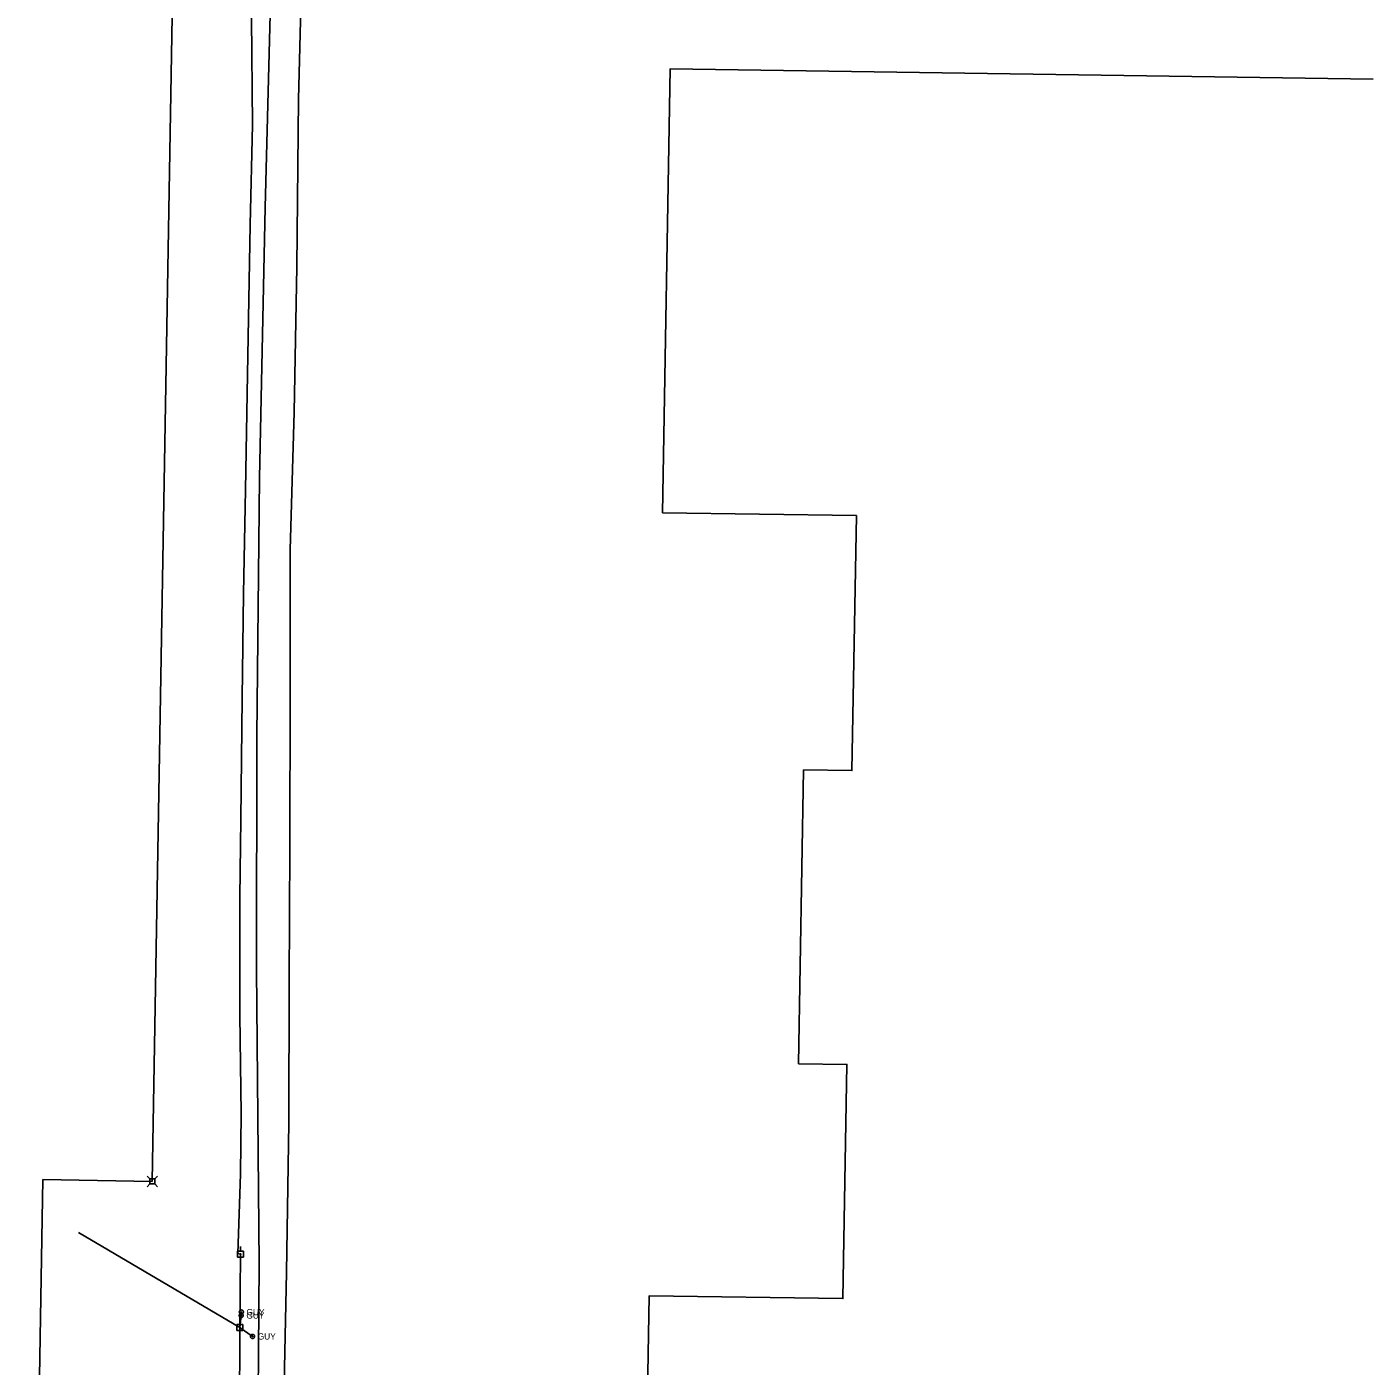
# Model space of a CAD drawing. Extents: x 596028 to 606371, y 330010 to 403088.
# Drawn here: x 604074 to 604908, y 345068 to 345898 of the extents above; entities that cross this region are included whole.
import ezdxf

# ---------------------------------------------------------------- set-up
doc = ezdxf.new("R2010")
doc.units = 0
for name, color, linetype in [('E_FTMS_Conduit', 7, 'Continuous'), ('E_UTL_E_UG', 7, 'Continuous'), ('E_UTL_EGuyWire', 7, 'Continuous'), ('E_UTL_EPowerPole', 7, 'Continuous'), ('E_UTL_FO_UG_QWEST', 7, 'Continuous'), ('E_UTL_Overhead', 7, 'Continuous'), ('E_UTL_T', 7, 'Continuous'), ('E_UTL_T_UG', 7, 'Continuous')]:
    doc.layers.add(name, color=color, linetype=linetype)

msp = doc.modelspace()

# ---------------------------------------------------------------- linework, layer by layer
at = {"layer": 'E_FTMS_Conduit'}
msp.add_lwpolyline([(604232.6, 345037.68), (604234.42, 345126.25), (604235.83, 345218.94), (604236.17, 345305.08), (604236.55, 345389.98), (604236.82, 345484.31), (604236.82, 345573.83), (604239.1, 345659.16), (604240.78, 345749.17), (604241.84, 345853.02), (604243.55, 345917.71)], dxfattribs=at)
at = {"layer": 'E_UTL_E_UG'}
for points in [[(604206.03, 345137.65), (604204.21, 345137.97), (604206.04, 345187.1), (604206.45, 345224.8), (604205.48, 345285.66), (604205.61, 345358.73), (604206.19, 345406.83), (604206.97, 345482), (604207.85, 345546.76), (604209.01, 345610.88), (604210.27, 345682.33), (604211.88, 345775.02), (604213.36, 345837.04), (604212.86, 345903.09), (604214.73, 345963.21), (604219.08, 346060.62), (604219.81, 346101.95), (604221.2, 346179.96), (604216.96, 346237.66), (604213.18, 346238.95), (604202.67, 346238.71), (604180.98, 346238)], [(604451.71, 344677.95), (604459.15, 345111.89), (604579.13, 345110.13), (604581.62, 345255.11), (604551.62, 345255.55), (604554.74, 345437.53), (604584.74, 345437.09), (604587.44, 345595.06), (604467.46, 345596.82), (604472.17, 345871.78), (604907.54, 345865.41)]]:
    msp.add_lwpolyline(points, dxfattribs=at)
at = {"layer": 'E_UTL_EGuyWire'}
for points in [[(604207.66, 345099.59), (604207.64, 345099.83), (604207.57, 345100.07), (604207.46, 345100.28), (604207.31, 345100.48), (604207.12, 345100.64), (604206.91, 345100.76), (604206.68, 345100.84), (604206.44, 345100.87), (604206.2, 345100.86), (604205.96, 345100.8), (604205.74, 345100.7), (604205.54, 345100.56), (604205.37, 345100.38), (604205.24, 345100.18), (604205.15, 345099.95), (604205.1, 345099.71), (604205.1, 345099.47), (604205.15, 345099.23), (604205.24, 345099), (604205.37, 345098.8), (604205.54, 345098.62), (604205.74, 345098.48), (604205.96, 345098.38), (604206.2, 345098.32), (604206.44, 345098.31), (604206.68, 345098.34), (604206.91, 345098.42), (604207.12, 345098.54), (604207.31, 345098.7), (604207.46, 345098.9), (604207.57, 345099.11), (604207.64, 345099.35), (604207.66, 345099.59)], [(604207.76, 345101.75), (604207.74, 345101.99), (604207.67, 345102.23), (604207.56, 345102.44), (604207.41, 345102.64), (604207.22, 345102.8), (604207.01, 345102.92), (604206.78, 345103), (604206.54, 345103.03), (604206.3, 345103.02), (604206.06, 345102.96), (604205.84, 345102.86), (604205.64, 345102.72), (604205.47, 345102.54), (604205.34, 345102.34), (604205.25, 345102.11), (604205.2, 345101.87), (604205.2, 345101.63), (604205.25, 345101.39), (604205.34, 345101.16), (604205.47, 345100.96), (604205.64, 345100.78), (604205.84, 345100.64), (604206.06, 345100.54), (604206.3, 345100.48), (604206.54, 345100.47), (604206.78, 345100.5), (604207.01, 345100.58), (604207.22, 345100.7), (604207.41, 345100.86), (604207.56, 345101.06), (604207.67, 345101.27), (604207.74, 345101.51), (604207.76, 345101.75)], [(604206.54, 345099.59), (604206.54, 345099.62), (604206.53, 345099.65), (604206.51, 345099.68), (604206.5, 345099.7), (604206.47, 345099.72), (604206.45, 345099.74), (604206.42, 345099.75), (604206.39, 345099.75), (604206.36, 345099.75), (604206.33, 345099.74), (604206.3, 345099.73), (604206.27, 345099.71), (604206.25, 345099.69), (604206.24, 345099.66), (604206.23, 345099.64), (604206.22, 345099.61), (604206.22, 345099.57), (604206.23, 345099.54), (604206.24, 345099.52), (604206.25, 345099.49), (604206.27, 345099.47), (604206.3, 345099.45), (604206.33, 345099.44), (604206.36, 345099.43), (604206.39, 345099.43), (604206.42, 345099.43), (604206.45, 345099.44), (604206.47, 345099.46), (604206.5, 345099.48), (604206.51, 345099.5), (604206.53, 345099.53), (604206.54, 345099.56), (604206.54, 345099.59)], [(604206.64, 345101.75), (604206.64, 345101.78), (604206.63, 345101.81), (604206.61, 345101.84), (604206.6, 345101.86), (604206.57, 345101.88), (604206.55, 345101.9), (604206.52, 345101.91), (604206.49, 345101.91), (604206.46, 345101.91), (604206.43, 345101.9), (604206.4, 345101.89), (604206.37, 345101.87), (604206.35, 345101.85), (604206.34, 345101.82), (604206.33, 345101.8), (604206.32, 345101.77), (604206.32, 345101.73), (604206.33, 345101.7), (604206.34, 345101.68), (604206.35, 345101.65), (604206.37, 345101.63), (604206.4, 345101.61), (604206.43, 345101.6), (604206.46, 345101.59), (604206.49, 345101.59), (604206.52, 345101.59), (604206.55, 345101.6), (604206.57, 345101.62), (604206.6, 345101.64), (604206.61, 345101.66), (604206.63, 345101.69), (604206.64, 345101.72), (604206.64, 345101.75)], [(604214.69, 345086.65), (604214.67, 345086.89), (604214.6, 345087.13), (604214.49, 345087.34), (604214.34, 345087.54), (604214.15, 345087.7), (604213.94, 345087.82), (604213.71, 345087.9), (604213.47, 345087.93), (604213.23, 345087.92), (604212.99, 345087.86), (604212.77, 345087.76), (604212.57, 345087.62), (604212.4, 345087.44), (604212.27, 345087.24), (604212.18, 345087.01), (604212.13, 345086.77), (604212.13, 345086.53), (604212.18, 345086.29), (604212.27, 345086.06), (604212.4, 345085.86), (604212.57, 345085.68), (604212.77, 345085.54), (604212.99, 345085.44), (604213.23, 345085.38), (604213.47, 345085.37), (604213.71, 345085.4), (604213.94, 345085.48), (604214.15, 345085.6), (604214.34, 345085.76), (604214.49, 345085.96), (604214.6, 345086.17), (604214.67, 345086.41), (604214.69, 345086.65)], [(604213.57, 345086.65), (604213.57, 345086.68), (604213.56, 345086.71), (604213.54, 345086.74), (604213.53, 345086.76), (604213.5, 345086.78), (604213.48, 345086.8), (604213.45, 345086.81), (604213.42, 345086.81), (604213.39, 345086.81), (604213.36, 345086.8), (604213.33, 345086.79), (604213.3, 345086.77), (604213.28, 345086.75), (604213.27, 345086.72), (604213.26, 345086.7), (604213.25, 345086.67), (604213.25, 345086.63), (604213.26, 345086.6), (604213.27, 345086.58), (604213.28, 345086.55), (604213.3, 345086.53), (604213.33, 345086.51), (604213.36, 345086.5), (604213.39, 345086.49), (604213.42, 345086.49), (604213.45, 345086.49), (604213.48, 345086.5), (604213.5, 345086.52), (604213.53, 345086.54), (604213.54, 345086.56), (604213.56, 345086.59), (604213.57, 345086.62), (604213.57, 345086.65)]]:
    msp.add_lwpolyline(points, dxfattribs=at)
at = {"layer": 'E_UTL_EPowerPole'}
for points in [[(604207.84, 345139.49), (604204.15, 345139.49)], [(604204.15, 345139.49), (604204.15, 345135.8)], [(604206.27, 345137.65), (604206.26, 345137.7), (604206.25, 345137.74), (604206.23, 345137.78), (604206.2, 345137.81), (604206.17, 345137.84), (604206.13, 345137.87), (604206.09, 345137.88), (604206.04, 345137.89), (604206, 345137.89), (604205.95, 345137.88), (604205.91, 345137.86), (604205.87, 345137.83), (604205.84, 345137.8), (604205.82, 345137.76), (604205.8, 345137.72), (604205.79, 345137.67), (604205.79, 345137.63), (604205.8, 345137.58), (604205.82, 345137.54), (604205.84, 345137.5), (604205.87, 345137.47), (604205.91, 345137.44), (604205.95, 345137.42), (604206, 345137.41), (604206.04, 345137.41), (604206.09, 345137.42), (604206.13, 345137.43), (604206.17, 345137.46), (604206.2, 345137.49), (604206.23, 345137.52), (604206.25, 345137.56), (604206.26, 345137.6), (604206.27, 345137.65)], [(604206, 345139.49), (604206, 345142.4)], [(604207.84, 345135.8), (604207.84, 345139.49)], [(604204.15, 345135.8), (604207.84, 345135.8)], [(604205.47, 345094), (604205.47, 345096.91)], [(604207.31, 345094), (604203.62, 345094)], [(604203.62, 345094), (604203.62, 345090.31)], [(604203.62, 345090.31), (604207.31, 345090.31)], [(604205.74, 345092.16), (604205.73, 345092.21), (604205.72, 345092.25), (604205.7, 345092.29), (604205.67, 345092.32), (604205.64, 345092.35), (604205.6, 345092.38), (604205.56, 345092.39), (604205.51, 345092.4), (604205.47, 345092.4), (604205.42, 345092.39), (604205.38, 345092.37), (604205.34, 345092.34), (604205.31, 345092.31), (604205.29, 345092.27), (604205.27, 345092.23), (604205.26, 345092.18), (604205.26, 345092.14), (604205.27, 345092.09), (604205.29, 345092.05), (604205.31, 345092.01), (604205.34, 345091.98), (604205.38, 345091.95), (604205.42, 345091.93), (604205.47, 345091.92), (604205.51, 345091.92), (604205.56, 345091.93), (604205.6, 345091.94), (604205.64, 345091.97), (604205.67, 345092), (604205.7, 345092.03), (604205.72, 345092.07), (604205.73, 345092.11), (604205.74, 345092.16)], [(604207.31, 345090.31), (604207.31, 345094)]]:
    msp.add_lwpolyline(points, dxfattribs=at)
at = {"layer": 'E_UTL_FO_UG_QWEST'}
msp.add_lwpolyline([(604191.22, 344178.72), (604191.71, 344278.35), (604195.01, 344390.56), (604209.31, 344552.73), (604210.84, 344700), (604215.13, 344833.51), (604215.31, 344899.75), (604215.14, 344915.41), (604216.43, 344995.75), (604217.43, 345131.62), (604215.84, 345314.14), (604216.13, 345458.49), (604217.71, 345618.5), (604221.26, 345785.91), (604224.41, 345905.47), (604226.71, 346041.22), (604227.33, 346078.13), (604230.32, 346166.03), (604232.15, 346294.13), (604229.32, 346395.47), (604232.9, 346513.44), (604233.58, 346675.57), (604237.43, 346862.89)], dxfattribs=at)
at = {"layer": 'E_UTL_Overhead'}
for p, q in [((604205.5, 345092.16), (604105.52, 345151.01)), ((604206.48, 345101.75), (604205.5, 345092.16)), ((604206.38, 345099.59), (604205.5, 345092.16)), ((604205.5, 345092.16), (604213.41, 345086.65))]:
    msp.add_line(p, q, dxfattribs=at)
msp.add_lwpolyline([(604189.15, 344366.63), (604201.58, 344769.97), (604205.02, 344935.28), (604205.47, 345091.42), (604206.03, 345137.65)], dxfattribs=at)
at = {"layer": 'E_UTL_T'}
for points in [[(604149.79, 345184.19), (604148.04, 345185.94)], [(604149.79, 345181.1), (604148.04, 345179.34)], [(604152.89, 345184.19), (604149.79, 345184.19)], [(604149.79, 345184.19), (604149.79, 345181.1)], [(604149.79, 345181.1), (604152.89, 345181.1)], [(604152.89, 345184.19), (604154.64, 345185.94)], [(604152.89, 345181.1), (604152.89, 345184.19)], [(604152.89, 345181.1), (604154.64, 345179.34)]]:
    msp.add_lwpolyline(points, dxfattribs=at)
at = {"layer": 'E_UTL_T_UG'}
for p, q in [((604151.32, 345182.7), (604169.34, 346234.81)), ((604073.65, 344612.28), (604083.45, 345183.86)), ((604083.45, 345183.86), (604151.32, 345182.7))]:
    msp.add_line(p, q, dxfattribs=at)

# ---------------------------------------------------------------- texts
at = {"layer": 'E_UTL_EGuyWire'}
for p in [(604209.69, 345099.83), (604209.59, 345097.67), (604216.62, 345084.73)]:
    msp.add_text('GUY', height=3.85, dxfattribs=at).set_placement(p)

doc.saveas('drawing.dxf')
